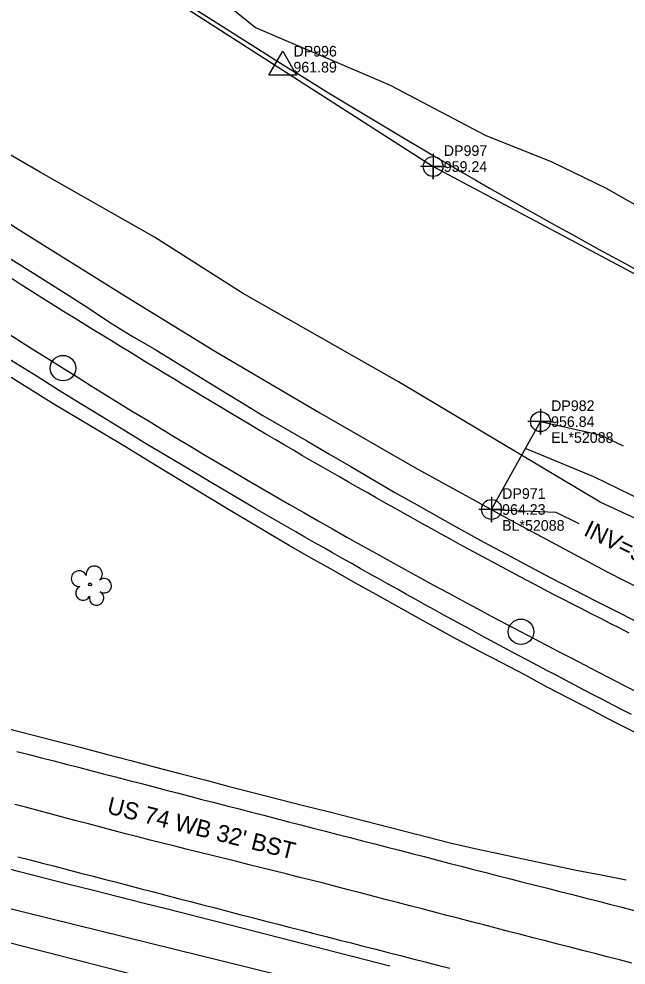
# Model space of a CAD drawing. Extents: x 1182322 to 1186765, y 572295 to 575411.
# Drawn here: x 1185055.2 to 1185198.1, y 573936.7 to 574159.4 of the extents above; entities that cross this region are included whole.
import ezdxf

# ---------------------------------------------------------------- set-up
doc = ezdxf.new("R2010")
doc.units = 0
for name, color, linetype in [('COGO Default Chain', 7, 'Continuous'), ('Exist Guardrail', 7, 'Continuous'), ('Exist Guardrail Cable Guide Rail', 7, 'Continuous'), ('Exist Horizontal Alignment', 7, 'Continuous'), ('Exist Horizontal Alignment Point', 7, 'Continuous'), ('Exist Other Culture Fence Line', 7, 'Continuous'), ('Exist Other Culture Fence Line Cogo Elevation', 7, 'Continuous'), ('Exist Other Culture Fence Line Cogo Number', 7, 'Continuous'), ('Exist Other Culture Fence Line Cogo Point CELL', 7, 'Continuous'), ('Exist Right of Way Line', 7, 'Continuous'), ('Exist Right of Way Monument CELL', 7, 'Continuous'), ('Exist Right of Way Monument Cogo Elevation', 7, 'Continuous'), ('Exist Right of Way Monument Cogo Number', 7, 'Continuous'), ('Exist Roads EOP', 7, 'Continuous'), ('Exist Roads EOP Text', 7, 'Continuous'), ('Exist Roads EOT', 7, 'Continuous'), ('Exist Structure Minor Pipes CMP 8 Inch', 7, 'Continuous'), ('Exist Structure Minor Pipes CMP 8 Inch Cogo Comment', 7, 'Continuous'), ('Exist Structure Minor Pipes CMP 8 Inch Cogo Elevation', 7, 'Continuous'), ('Exist Structure Minor Pipes CMP 8 Inch Cogo Number', 7, 'Continuous'), ('Exist Structure Minor Pipes CMP 8 Inch Cogo Point CELL', 7, 'Continuous'), ('Exist Structure Minor Pipes CMP 8 Inch Invert', 7, 'Continuous'), ('Exist Structure Minor Pipes CMP 8 Inch Leader', 7, 'Continuous'), ('Exist Structure Minor Pipes RCP 24 Inch Invert', 7, 'Continuous'), ('Exist Vegetation Tree CELL', 7, 'Continuous'), ('Exist Vegetation Woods Line', 7, 'Continuous')]:
    doc.layers.add(name, color=color, linetype=linetype)

msp = doc.modelspace()

# ---------------------------------------------------------------- linework, layer by layer
at = {"layer": 'COGO Default Chain'}
msp.add_line((1182528.88, 574588.22), (1185362.14, 573862.9), dxfattribs=at)
for centre, radius, start, end in [((1186966.82, 577102.2), 3572.85, 235.45982, 237.85076), ((1185915.7, 575429.77), 1597.53, 237.85076, 242.3123), ((1186843.72, 577198.3), 3594.76, 242.3123, 244.03246)]:
    msp.add_arc(centre, radius, start, end, dxfattribs=at)
at = {"layer": 'Exist Guardrail'}
msp.add_lwpolyline([(1184925.22, 574196.03), (1184940.92, 574185.3), (1184959.33, 574172.9), (1184978.14, 574160.33), (1184996.44, 574148.21), (1185018.65, 574133.65), (1185055.08, 574109.91), (1185079.9, 574094.38), (1185101.46, 574081.15), (1185126.01, 574066.65), (1185148.38, 574053.8), (1185171.51, 574041.08), (1185193.64, 574029.24), (1185214.8, 574018.56), (1185235.75, 574008.29), (1185258.51, 573997.23), (1185286.86, 573984.23), (1185308.57, 573974.45), (1185333.23, 573963.66), (1185354.25, 573954.54), (1185372.98, 573946.93)], dxfattribs=at)
at = {"layer": 'Exist Guardrail Cable Guide Rail'}
msp.add_lwpolyline([(1185176.33, 573919.04), (1185121.47, 573933.09), (1185050.52, 573950.59), (1184992.74, 573965.91), (1184920.96, 573984.21), (1184855.75, 574001.09), (1184789.81, 574017.47)], dxfattribs=at)
at = {"layer": 'Exist Horizontal Alignment'}
msp.add_line((1182528.88, 574588.22), (1185362.14, 573862.9), dxfattribs=at)
for centre, radius, start, end in [((1186966.82, 577102.2), 3572.85, 235.45982, 237.85076), ((1185915.7, 575429.77), 1597.53, 237.85076, 242.3123), ((1186843.72, 577198.3), 3594.76, 242.3123, 244.03246)]:
    msp.add_arc(centre, radius, start, end, dxfattribs=at)
at = {"layer": 'Exist Horizontal Alignment Point'}
for centre in [(1185065.61, 574077.2), (1185173.4, 574015.17)]:
    msp.add_circle(centre, 3, dxfattribs=at)
at = {"layer": 'Exist Other Culture Fence Line'}
msp.add_lwpolyline([(1184859.89, 574383.59), (1184869.68, 574315.09), (1184908.6, 574288.34), (1184956.03, 574255.54), (1185009.07, 574217.02), (1185046.56, 574193.02), (1185093.48, 574162.62), (1185152.72, 574124.64), (1185217.54, 574090.13), (1185270.37, 574062.3), (1185320.4, 574038.84), (1185375.89, 574014.29), (1185431.73, 573992.44), (1185491.11, 573971.52), (1185538.71, 573956.46), (1185576.16, 573944.72), (1185627.61, 573931.32)], dxfattribs=at)
at = {"layer": 'Exist Other Culture Fence Line Cogo Point CELL'}
msp.add_lwpolyline([(1185152.72, 574127.64), (1185152.72, 574121.64), (1185152.72, 574124.64), (1185155.72, 574124.64), (1185149.72, 574124.64)], dxfattribs=at)
msp.add_circle((1185152.72, 574124.64), 2.34, dxfattribs=at)
at = {"layer": 'Exist Right of Way Line'}
for centre, radius, start, end in [((1186966.82, 577102.2), 3484.85, 235.45982, 237.85076), ((1185915.7, 575429.77), 1509.53, 237.85076, 242.3123)]:
    msp.add_arc(centre, radius, start, end, dxfattribs=at)
at = {"layer": 'Exist Right of Way Monument CELL'}
msp.add_line((1185117.33, 574148.03), (1185117.33, 574148.03), dxfattribs=at)
msp.add_lwpolyline([(1185114.08, 574146.14), (1185117.33, 574151.78), (1185120.58, 574146.14)], close=True, dxfattribs=at)
at = {"layer": 'Exist Roads EOP'}
for points in [[(1185051.5, 574104.06), (1185056.57, 574100.86), (1185061.63, 574097.65), (1185066.7, 574094.44), (1185071.75, 574091.2), (1185076.75, 574087.89), (1185081.85, 574084.74), (1185087.03, 574081.72), (1185092.15, 574078.6), (1185097.26, 574075.46), (1185102.38, 574072.32), (1185107.49, 574069.19), (1185112.63, 574066.09), (1185117.81, 574063.07), (1185123, 574060.06), (1185128.18, 574057.03), (1185133.36, 574054.02), (1185138.55, 574050.99), (1185143.73, 574047.97), (1185148.95, 574045.02), (1185154.18, 574042.08), (1185159.42, 574039.16), (1185164.68, 574036.28), (1185169.95, 574033.41), (1185175.24, 574030.58), (1185180.56, 574027.81), (1185185.89, 574025.06), (1185191.1, 574022.38), (1185196.6, 574019.6), (1185208, 574013.73)], [(1185200.91, 573991.11), (1185195.57, 573993.85), (1185190.24, 573996.6), (1185184.9, 573999.35), (1185179.58, 574002.12), (1185174.32, 574005), (1185169.02, 574007.81), (1185163.69, 574010.56), (1185158.37, 574013.33), (1185150.52, 574017.67), (1185139.29, 574023.9), (1185134.46, 574026.61), (1185129.23, 574029.55), (1185124.01, 574032.5), (1185118.81, 574035.5), (1185114.04, 574038.3), (1185109.57, 574040.95), (1185104.96, 574043.74), (1185096.66, 574048.76), (1185086.42, 574054.95), (1185080.28, 574058.66), (1185075.06, 574061.81), (1185063.45, 574068.7), (1185053.41, 574075)], [(1185052.5, 573992.43), (1185058.31, 573990.93), (1185064.12, 573989.42), (1185069.92, 573987.92), (1185075.73, 573986.39), (1185081.53, 573984.87), (1185087.33, 573983.34), (1185093.13, 573981.81), (1185098.94, 573980.29), (1185104.74, 573978.76), (1185110.55, 573977.26), (1185116.37, 573975.79), (1185122.18, 573974.32), (1185128, 573972.86), (1185133.81, 573971.37), (1185139.63, 573969.88), (1185145.44, 573968.39), (1185151.25, 573966.89), (1185157.07, 573965.45), (1185162.92, 573964.09), (1185168.78, 573962.8), (1185174.64, 573961.54), (1185180.51, 573960.3), (1185186.39, 573959.08), (1185192.28, 573957.94), (1185198.17, 573956.83)], [(1185142.53, 573936.47), (1185136.72, 573937.96), (1185130.91, 573939.45), (1185125.1, 573940.94), (1185119.29, 573942.43), (1185113.47, 573943.92), (1185107.66, 573945.41), (1185101.85, 573946.9), (1185096.03, 573948.38), (1185090.22, 573949.85), (1185084.4, 573951.32), (1185078.58, 573952.79), (1185072.77, 573954.26), (1185066.95, 573955.73), (1185061.13, 573957.2), (1185055.32, 573958.7), (1185049.52, 573960.22)]]:
    msp.add_lwpolyline(points, dxfattribs=at)
at = {"layer": 'Exist Roads EOT'}
for points in [[(1185198.85, 574014.87), (1185196.62, 574016.01), (1185194.39, 574017.14), (1185192.16, 574018.27), (1185189.94, 574019.41), (1185187.71, 574020.55), (1185185.49, 574021.69), (1185183.26, 574022.83), (1185181.04, 574023.97), (1185178.82, 574025.13), (1185176.61, 574026.3), (1185174.4, 574027.47), (1185172.2, 574028.64), (1185169.99, 574029.81), (1185167.78, 574030.98), (1185165.57, 574032.15), (1185163.37, 574033.33), (1185161.17, 574034.52), (1185158.97, 574035.71), (1185156.78, 574036.92), (1185154.59, 574038.13), (1185152.41, 574039.35), (1185150.23, 574040.57), (1185148.05, 574041.79), (1185145.87, 574043.01), (1185143.68, 574044.22), (1185141.51, 574045.45), (1185139.33, 574046.68), (1185137.16, 574047.91), (1185134.98, 574049.15), (1185132.81, 574050.39), (1185130.64, 574051.63), (1185128.47, 574052.87), (1185126.3, 574054.11), (1185124.14, 574055.35), (1185121.97, 574056.6), (1185119.81, 574057.87), (1185117.66, 574059.13), (1185115.51, 574060.4), (1185113.35, 574061.68), (1185111.2, 574062.95), (1185109.05, 574064.22), (1185106.9, 574065.5), (1185104.76, 574066.78), (1185102.61, 574068.06), (1185100.47, 574069.34), (1185098.33, 574070.64), (1185096.19, 574071.93), (1185094.05, 574073.22), (1185091.91, 574074.51), (1185089.77, 574075.8), (1185087.64, 574077.1), (1185085.5, 574078.4), (1185083.37, 574079.71), (1185081.24, 574081.01), (1185079.11, 574082.32), (1185076.98, 574083.62), (1185074.85, 574084.93), (1185072.72, 574086.24), (1185070.59, 574087.55), (1185068.46, 574088.86), (1185066.34, 574090.17), (1185064.22, 574091.5), (1185062.1, 574092.83), (1185059.99, 574094.16), (1185057.88, 574095.5), (1185055.77, 574096.84), (1185053.67, 574098.19)], [(1185116.03, 574041.19), (1185110.85, 574044.2), (1185105.67, 574047.23), (1185100.49, 574050.28), (1185095.33, 574053.33), (1185090.17, 574056.39), (1185085.02, 574059.47), (1185079.89, 574062.58), (1185074.78, 574065.72), (1185069.67, 574068.88), (1185064.57, 574072.04), (1185059.48, 574075.2), (1185054.45, 574078.36), (1185052.02, 574079.89)], [(1185199.4, 573995.69), (1185197.17, 573996.83), (1185194.95, 573997.98), (1185192.73, 573999.12), (1185190.51, 574000.27), (1185188.29, 574001.43), (1185186.08, 574002.59), (1185183.87, 574003.76), (1185181.66, 574004.92), (1185179.45, 574006.09), (1185177.24, 574007.26), (1185175.04, 574008.44), (1185172.83, 574009.61), (1185170.62, 574010.79), (1185168.42, 574011.97), (1185166.21, 574013.14), (1185164.01, 574014.32), (1185161.81, 574015.51), (1185159.62, 574016.71), (1185157.43, 574017.91), (1185155.23, 574019.11), (1185153.04, 574020.32), (1185150.86, 574021.53), (1185148.67, 574022.74), (1185146.48, 574023.95), (1185144.3, 574025.16), (1185142.12, 574026.38), (1185139.93, 574027.6), (1185137.75, 574028.82), (1185135.57, 574030.04), (1185133.39, 574031.27), (1185131.22, 574032.5), (1185129.04, 574033.73), (1185126.87, 574034.96), (1185124.7, 574036.2), (1185122.53, 574037.45), (1185120.36, 574038.69), (1185118.2, 574039.94), (1185116.04, 574041.18)], [(1185054.75, 573987.02), (1185057.66, 573986.28), (1185060.57, 573985.53), (1185063.47, 573984.78), (1185066.37, 573984.03), (1185069.28, 573983.27), (1185072.18, 573982.52), (1185075.08, 573981.76), (1185077.99, 573981.01), (1185080.89, 573980.25), (1185083.79, 573979.5), (1185086.7, 573978.74), (1185089.6, 573977.98), (1185092.5, 573977.23), (1185095.41, 573976.48), (1185098.31, 573975.73), (1185101.22, 573974.97), (1185104.12, 573974.23), (1185107.03, 573973.48), (1185109.93, 573972.73), (1185112.84, 573971.97), (1185115.74, 573971.22), (1185118.64, 573970.46), (1185121.55, 573969.71), (1185124.45, 573968.97), (1185127.36, 573968.23), (1185130.27, 573967.49), (1185133.17, 573966.74), (1185136.08, 573965.99), (1185138.98, 573965.24), (1185141.89, 573964.5), (1185144.79, 573963.75), (1185147.7, 573963), (1185150.61, 573962.25), (1185153.51, 573961.5), (1185156.41, 573960.75), (1185159.32, 573960), (1185162.22, 573959.25), (1185165.13, 573958.51), (1185168.04, 573957.77), (1185170.94, 573957.02), (1185173.85, 573956.28), (1185176.76, 573955.54), (1185179.66, 573954.8), (1185182.57, 573954.05), (1185185.48, 573953.31), (1185188.38, 573952.57), (1185191.29, 573951.82), (1185194.19, 573951.07), (1185197.1, 573950.33), (1185200, 573949.57)], [(1185199.49, 573937.2), (1185196.59, 573937.94), (1185193.68, 573938.69), (1185190.78, 573939.44), (1185187.87, 573940.19), (1185184.97, 573940.93), (1185182.06, 573941.68), (1185179.15, 573942.43), (1185176.25, 573943.18), (1185173.34, 573943.93), (1185170.44, 573944.67), (1185167.53, 573945.42), (1185164.63, 573946.17), (1185161.72, 573946.92), (1185158.82, 573947.67), (1185155.92, 573948.43), (1185153.01, 573949.18), (1185150.11, 573949.94), (1185147.21, 573950.69), (1185144.3, 573951.44), (1185141.4, 573952.2), (1185138.49, 573952.95), (1185135.59, 573953.71), (1185132.69, 573954.46), (1185129.78, 573955.21), (1185126.88, 573955.97), (1185123.97, 573956.71), (1185121.06, 573957.45), (1185118.15, 573958.17), (1185115.24, 573958.9), (1185112.33, 573959.62), (1185109.42, 573960.34), (1185106.51, 573961.07), (1185103.6, 573961.79), (1185100.69, 573962.51), (1185097.77, 573963.24), (1185094.86, 573963.96), (1185091.95, 573964.69), (1185089.04, 573965.41), (1185086.13, 573966.14), (1185083.22, 573966.88), (1185080.32, 573967.64), (1185077.42, 573968.41), (1185074.52, 573969.18), (1185071.62, 573969.94), (1185068.72, 573970.71), (1185065.82, 573971.48), (1185062.92, 573972.25), (1185060.02, 573973.01), (1185057.12, 573973.78), (1185054.22, 573974.55)], [(1185054.96, 573962.24), (1185057.87, 573961.5), (1185060.77, 573960.74), (1185063.67, 573959.99), (1185066.58, 573959.23), (1185069.48, 573958.47), (1185072.39, 573957.72), (1185075.29, 573956.97), (1185078.19, 573956.22), (1185081.1, 573955.47), (1185084, 573954.71), (1185086.9, 573953.95), (1185089.81, 573953.19), (1185092.71, 573952.43), (1185095.61, 573951.68), (1185098.51, 573950.92), (1185101.42, 573950.17), (1185104.32, 573949.42), (1185107.23, 573948.67), (1185110.13, 573947.92), (1185113.04, 573947.17), (1185115.94, 573946.42), (1185118.85, 573945.67), (1185121.75, 573944.92), (1185124.66, 573944.17), (1185127.56, 573943.42), (1185130.47, 573942.68), (1185133.38, 573941.94), (1185136.28, 573941.2), (1185139.19, 573940.45), (1185142.09, 573939.71), (1185145, 573938.96), (1185147.91, 573938.22), (1185150.81, 573937.48), (1185153.72, 573936.73), (1185156.63, 573935.99)]]:
    msp.add_lwpolyline(points, dxfattribs=at)
at = {"layer": 'Exist Structure Minor Pipes CMP 8 Inch'}
msp.add_line((1185166.45, 574043.94), (1185177.97, 574064.62), dxfattribs=at)
at = {"layer": 'Exist Structure Minor Pipes CMP 8 Inch Cogo Point CELL'}
for points in [[(1185177.97, 574067.62), (1185177.97, 574061.62), (1185177.97, 574064.62), (1185180.97, 574064.62), (1185174.97, 574064.62)], [(1185166.45, 574046.94), (1185166.45, 574040.94), (1185166.45, 574043.94), (1185169.45, 574043.94), (1185163.45, 574043.94)]]:
    msp.add_lwpolyline(points, dxfattribs=at)
for centre in [(1185177.97, 574064.62), (1185166.45, 574043.94)]:
    msp.add_circle(centre, 2.34, dxfattribs=at)
at = {"layer": 'Exist Structure Minor Pipes CMP 8 Inch Leader'}
msp.add_lwpolyline([(1185174.55, 574058.28), (1185190.42, 574051.71), (1185202.09, 574046.06)], dxfattribs=at)
at = {"layer": 'Exist Structure Minor Pipes RCP 24 Inch Invert'}
for points in [[(1185177.97, 574064.62), (1185192.05, 574061.53), (1185197.44, 574058.9)], [(1185166.45, 574043.94), (1185181.58, 574043.31), (1185186.97, 574040.66)]]:
    msp.add_lwpolyline(points, dxfattribs=at)
at = {"layer": 'Exist Vegetation Tree CELL'}
msp.add_line((1185071.96, 574026.32), (1185071.96, 574026.32), dxfattribs=at)
msp.add_circle((1185071.96, 574026.32), 0.326, dxfattribs=at)
for centre, radius, start, end in [((1185072.96, 574028.73), 1.9, 311.5193, 188.6181), ((1185069.39, 574027.67), 1.86, 24.5833, 274.1316), ((1185075.29, 574025.99), 1.7, 235.7004, 128.9782), ((1185070.31, 574024.29), 1.73, 117.0818, 333.7639), ((1185073.5, 574023.11), 1.69, 165.9853, 60.6493)]:
    msp.add_arc(centre, radius, start, end, dxfattribs=at)
at = {"layer": 'Exist Vegetation Woods Line'}
for points in [[(1185305.03, 573993.75), (1185291.23, 574004.86), (1185261.8, 574012.07), (1185224.14, 574030.84), (1185192.04, 574045.66), (1185144.54, 574074.01), (1185107.86, 574094.84), (1185087.17, 574108.04), (1185060.09, 574123.43), (1185043.18, 574133.13), (1185030.69, 574142.2), (1185006.65, 574162.26), (1184992.49, 574171.56), (1184965.63, 574183.76), (1184953.71, 574192.39), (1184946.66, 574197), (1184932.04, 574208.45), (1184939.66, 574217.71), (1184950.08, 574227.95), (1184956.49, 574241.28)], [(1185044.77, 574188.89), (1185065.56, 574179.08), (1185081.05, 574173.82), (1185092.22, 574168.52), (1185102.78, 574164.02), (1185110.92, 574157.37), (1185142.59, 574143.79), (1185165.1, 574131.98), (1185180.48, 574125.82), (1185193.58, 574119.45), (1185208.1, 574111.15), (1185216.17, 574105.55), (1185223.23, 574095.81), (1185231.09, 574089.95), (1185239.91, 574083.64), (1185259.04, 574073.48), (1185285.21, 574060.08), (1185309.44, 574048.8)]]:
    msp.add_lwpolyline(points, dxfattribs=at)

# ---------------------------------------------------------------- texts
at = {"layer": 'Exist Other Culture Fence Line Cogo Elevation'}
msp.add_text('959.24', height=2.5, dxfattribs=at).set_placement((1185155.22, 574123.39))
at = {"layer": 'Exist Other Culture Fence Line Cogo Number'}
msp.add_text('DP997', height=2.5, dxfattribs=at).set_placement((1185155.22, 574127.14))
at = {"layer": 'Exist Right of Way Monument Cogo Elevation'}
msp.add_text('961.89', height=2.5, dxfattribs=at).set_placement((1185119.83, 574146.78))
at = {"layer": 'Exist Right of Way Monument Cogo Number'}
msp.add_text('DP996', height=2.5, dxfattribs=at).set_placement((1185119.83, 574150.53))
at = {"layer": 'Exist Roads EOP Text'}
msp.add_text("US 74 WB 32' BST", height=4, rotation=346.0399, dxfattribs=at).set_placement((1185075.73, 573972.48))
at = {"layer": 'Exist Structure Minor Pipes CMP 8 Inch Cogo Comment'}
for s, p in [('EL*52088', (1185180.47, 574059.62)), ('BL*52088', (1185168.95, 574038.94))]:
    msp.add_text(s, height=2.5, dxfattribs=at).set_placement(p)
at = {"layer": 'Exist Structure Minor Pipes CMP 8 Inch Cogo Elevation'}
for s, p in [('956.84', (1185180.47, 574063.37)), ('964.23', (1185168.95, 574042.69))]:
    msp.add_text(s, height=2.5, dxfattribs=at).set_placement(p)
at = {"layer": 'Exist Structure Minor Pipes CMP 8 Inch Cogo Number'}
for s, p in [('DP982', (1185180.47, 574067.12)), ('DP971', (1185168.95, 574046.44))]:
    msp.add_text(s, height=2.5, dxfattribs=at).set_placement(p)
at = {"layer": 'Exist Structure Minor Pipes CMP 8 Inch Invert'}
msp.add_text("INV=964.23'", height=4, rotation=333.7747, dxfattribs=at).set_placement((1185187.88, 574037.98))

doc.saveas('drawing.dxf')
